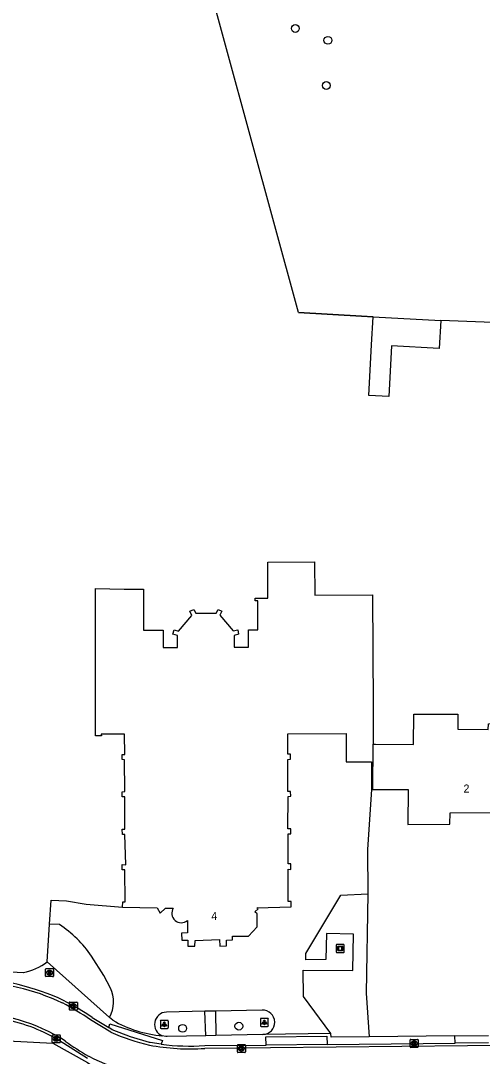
# Model space of a CAD drawing. Extents: x 157321 to 158827, y 386650 to 388532.
# Drawn here: x 157807 to 157864.7, y 387870.6 to 388000 of the extents above; entities that cross this region are included whole.
import ezdxf

# ---------------------------------------------------------------- set-up
doc = ezdxf.new("R2010")
doc.units = 0
for name, color, linetype in [('IMGEO_Boom', 7, 'Continuous'), ('IMGEO_Brandkraan', 7, 'Continuous'), ('IMGEO_Groenvoorziening', 7, 'Continuous'), ('IMGEO_Hek', 7, 'Continuous'), ('IMGEO_Kolk', 7, 'Continuous'), ('IMGEO_Kunstobject', 7, 'Continuous'), ('IMGEO_Lichtpunt', 7, 'Continuous'), ('IMGEO_Pand', 7, 'Continuous'), ('IMGEO_Pand_nummerreeks', 7, 'Continuous'), ('IMGEO_Parkeervlak_open', 7, 'Continuous'), ('IMGEO_Rijbaan_lokaal_open', 7, 'Continuous'), ('IMGEO_Voetpad_open', 7, 'Continuous')]:
    doc.layers.add(name, color=color, linetype=linetype)

msp = doc.modelspace()

# ---------------------------------------------------------------- linework, layer by layer
at = {"layer": 'IMGEO_Boom'}
for centre in [(157841.35, 387999.05), (157845.43, 387997.57), (157845.24, 387991.92), (157827.26, 387874.08), (157834.3, 387874.35)]:
    msp.add_circle(centre, 0.489, dxfattribs=at)
at = {"layer": 'IMGEO_Brandkraan'}
for p, q in [((157810.13, 387880.61), (157810.13, 387881.46)), ((157810.2, 387881.54), (157811.05, 387881.54)), ((157810.62, 387881.32), (157810.64, 387881.32)), ((157811.13, 387881.46), (157811.13, 387880.61)), ((157811.05, 387880.54), (157810.2, 387880.54)), ((157810.64, 387880.76), (157810.61, 387880.76))]:
    msp.add_line(p, q, dxfattribs=at)
for points in [[(157810.13, 387880.61), (157810.13, 387881.46)], [(157810.2, 387881.54), (157811.05, 387881.54)], [(157810.47, 387881.24), (157810.47, 387880.84), (157810.69, 387880.84)], [(157810.71, 387881.24), (157810.47, 387881.24)], [(157810.65, 387881.16), (157810.6, 387881.16), (157810.6, 387881.08)], [(157810.6, 387881.08), (157810.65, 387881.08)], [(157810.66, 387881), (157810.6, 387881), (157810.6, 387880.92)], [(157810.6, 387880.92), (157810.66, 387880.92)], [(157811.13, 387881.46), (157811.13, 387880.61)], [(157811.05, 387880.54), (157810.2, 387880.54)]]:
    msp.add_lwpolyline(points, dxfattribs=at)
for centre, radius, start, end in [((157810.2, 387881.46), 0.0765, 91.552, 178.448), ((157810.2, 387881.46), 0.0765, 91.552, 178.448), ((157810.65, 387881.12), 0.0379, 267.8285, 90.9355), ((157810.66, 387880.96), 0.0404, 269.8759, 90.5077), ((157810.71, 387881.09), 0.145, 59.4692, 91.5367), ((157810.74, 387881.14), 0.0922, 285.5137, 58.1501), ((157810.74, 387880.95), 0.105, 301.3115, 78.989), ((157811.05, 387881.46), 0.0765, 1.552, 88.448), ((157811.05, 387881.46), 0.0765, 1.552, 88.448), ((157810.2, 387880.61), 0.0765, 181.552, 268.448), ((157810.2, 387880.61), 0.0765, 181.552, 268.448), ((157810.69, 387881.09), 0.251, 268.6676, 293.5347), ((157811.05, 387880.61), 0.0765, 271.552, 358.448), ((157811.05, 387880.61), 0.0765, 271.552, 358.448)]:
    msp.add_arc(centre, radius, start, end, dxfattribs=at)
for centre, major_axis, ratio, start_param, end_param in [((157810.61, 387881.04), (-0.387, 0.002), 0.722429, 4.712389, 7.853982), ((157810.64, 387881.04), (-0.39, 0.002), 0.717154, 1.570796, 4.712389)]:
    msp.add_ellipse(centre, major_axis=major_axis, ratio=ratio, start_param=start_param, end_param=end_param, dxfattribs=at)
at = {"layer": 'IMGEO_Groenvoorziening'}
for points in [[(157851.08, 387963.02), (157849.62, 387963.1), (157841.74, 387963.54), (157826.72, 388018.66), (157872.77, 388035.22)], [(157897.09, 387960.59), (157888.45, 387961.49), (157879.03, 387961.8), (157859.55, 387962.56)], [(157850.43, 387890.89), (157850.22, 387878.48), (157850.6, 387873.03)], [(157810.34, 387882.39), (157810.63, 387887.1)], [(157805.42, 387872.51), (157811.04, 387872.21), (157815.39, 387869.81), (157819.5, 387866.99), (157821.27, 387865.46)]]:
    msp.add_lwpolyline(points, dxfattribs=at)
at = {"layer": 'IMGEO_Hek'}
for points in [[(157841.74, 387963.54), (157849.62, 387963.1)], [(157849.62, 387963.1), (157851.08, 387963.02)]]:
    msp.add_lwpolyline(points, dxfattribs=at)
at = {"layer": 'IMGEO_Kolk'}
for p, q in [((157813.1, 387876.44), (157813.1, 387877.29)), ((157813.17, 387877.36), (157814.02, 387877.36)), ((157813.58, 387877.14), (157813.61, 387877.14)), ((157814.1, 387877.29), (157814.1, 387876.44)), ((157814.02, 387876.36), (157813.17, 387876.36)), ((157813.61, 387876.58), (157813.58, 387876.58)), ((157810.96, 387872.34), (157810.96, 387873.2)), ((157811.04, 387873.27), (157811.89, 387873.27)), ((157811.96, 387873.2), (157811.96, 387872.34)), ((157811.89, 387872.27), (157811.04, 387872.27)), ((157811.45, 387873.05), (157811.47, 387873.05)), ((157811.47, 387872.49), (157811.45, 387872.49)), ((157834.11, 387871.13), (157834.11, 387871.98)), ((157834.19, 387872.05), (157835.04, 387872.05)), ((157834.6, 387871.83), (157834.63, 387871.83)), ((157835.11, 387871.98), (157835.11, 387871.13)), ((157855.72, 387871.78), (157855.72, 387872.63)), ((157855.79, 387872.7), (157856.64, 387872.7)), ((157856.23, 387871.92), (157856.2, 387871.92)), ((157856.21, 387872.48), (157856.23, 387872.48)), ((157856.72, 387872.63), (157856.72, 387871.78)), ((157835.04, 387871.05), (157834.19, 387871.05)), ((157834.62, 387871.27), (157834.6, 387871.27)), ((157856.64, 387871.7), (157855.79, 387871.7))]:
    msp.add_line(p, q, dxfattribs=at)
for points in [[(157813.1, 387876.44), (157813.1, 387877.29)], [(157813.17, 387877.36), (157814.02, 387877.36)], [(157813.42, 387877.06), (157813.54, 387877.06), (157813.54, 387876.91), (157813.67, 387877.06), (157813.83, 387877.06), (157813.69, 387876.91), (157813.84, 387876.66), (157813.69, 387876.66), (157813.6, 387876.83), (157813.54, 387876.76), (157813.54, 387876.66), (157813.42, 387876.66), (157813.42, 387877.06)], [(157814.1, 387877.29), (157814.1, 387876.44)], [(157814.02, 387876.36), (157813.17, 387876.36)], [(157810.96, 387872.34), (157810.96, 387873.2)], [(157811.04, 387873.27), (157811.89, 387873.27)], [(157811.96, 387873.2), (157811.96, 387872.34)], [(157811.89, 387872.27), (157811.04, 387872.27)], [(157811.28, 387872.97), (157811.41, 387872.97), (157811.41, 387872.82), (157811.53, 387872.97), (157811.7, 387872.97), (157811.55, 387872.82), (157811.71, 387872.57), (157811.55, 387872.57), (157811.47, 387872.73), (157811.41, 387872.67), (157811.41, 387872.57), (157811.28, 387872.57), (157811.28, 387872.97)], [(157834.11, 387871.13), (157834.11, 387871.98)], [(157834.19, 387872.05), (157835.04, 387872.05)], [(157835.11, 387871.98), (157835.11, 387871.13)], [(157855.72, 387871.78), (157855.72, 387872.63)], [(157855.79, 387872.7), (157856.64, 387872.7)], [(157856.04, 387872.4), (157856.16, 387872.4), (157856.16, 387872.25), (157856.29, 387872.4), (157856.46, 387872.4), (157856.31, 387872.25), (157856.46, 387872), (157856.31, 387872), (157856.23, 387872.17), (157856.16, 387872.1), (157856.16, 387872), (157856.04, 387872), (157856.04, 387872.4)], [(157856.72, 387872.63), (157856.72, 387871.78)], [(157835.04, 387871.05), (157834.19, 387871.05)], [(157834.43, 387871.75), (157834.56, 387871.75), (157834.56, 387871.6), (157834.69, 387871.75), (157834.85, 387871.75), (157834.71, 387871.6), (157834.86, 387871.35), (157834.71, 387871.35), (157834.62, 387871.52), (157834.56, 387871.45), (157834.56, 387871.35), (157834.43, 387871.35), (157834.43, 387871.75)], [(157856.64, 387871.7), (157855.79, 387871.7)]]:
    msp.add_lwpolyline(points, dxfattribs=at)
for centre, start, end in [((157813.17, 387877.29), 91.552, 178.448), ((157813.17, 387877.29), 91.552, 178.448), ((157814.02, 387877.29), 1.552, 88.448), ((157814.02, 387877.29), 1.552, 88.448), ((157813.17, 387876.44), 181.552, 268.448), ((157813.17, 387876.44), 181.552, 268.448), ((157814.02, 387876.44), 271.552, 358.448), ((157814.02, 387876.44), 271.552, 358.448), ((157811.04, 387873.19), 91.552, 178.448), ((157811.04, 387873.19), 91.552, 178.448), ((157811.89, 387873.19), 1.552, 88.448), ((157811.89, 387873.19), 1.552, 88.448), ((157811.04, 387872.35), 181.552, 268.448), ((157811.04, 387872.35), 181.552, 268.448), ((157811.89, 387872.35), 271.552, 358.448), ((157811.89, 387872.35), 271.552, 358.448), ((157834.19, 387871.98), 91.552, 178.448), ((157834.19, 387871.98), 91.552, 178.448), ((157835.04, 387871.98), 1.552, 88.448), ((157835.04, 387871.98), 1.552, 88.448), ((157855.79, 387872.63), 91.552, 178.448), ((157855.79, 387872.63), 91.552, 178.448), ((157856.64, 387872.63), 1.552, 88.448), ((157856.64, 387872.63), 1.552, 88.448), ((157834.19, 387871.13), 181.552, 268.448), ((157834.19, 387871.13), 181.552, 268.448), ((157835.04, 387871.13), 271.552, 358.448), ((157835.04, 387871.13), 271.552, 358.448), ((157855.79, 387871.78), 181.552, 268.448), ((157855.79, 387871.78), 181.552, 268.448), ((157856.64, 387871.78), 271.552, 358.448), ((157856.64, 387871.78), 271.552, 358.448)]:
    msp.add_arc(centre, 0.0765, start, end, dxfattribs=at)
for centre, major_axis, ratio, start_param, end_param in [((157813.58, 387876.86), (-0.387, 0.002), 0.722429, 4.712389, 7.853982), ((157813.61, 387876.86), (-0.39, 0.002), 0.717154, 1.570796, 4.712389), ((157811.45, 387872.77), (-0.387, 0.002), 0.722429, 4.712389, 7.853982), ((157811.47, 387872.77), (-0.39, 0.002), 0.717154, 1.570796, 4.712389), ((157834.6, 387871.55), (-0.387, 0.002), 0.722429, 4.712389, 7.853982), ((157834.62, 387871.55), (-0.39, 0.002), 0.717154, 1.570796, 4.712389), ((157856.2, 387872.2), (-0.387, 0.002), 0.722429, 4.712389, 7.853982), ((157856.23, 387872.2), (-0.39, 0.002), 0.717154, 1.570796, 4.712389)]:
    msp.add_ellipse(centre, major_axis=major_axis, ratio=ratio, start_param=start_param, end_param=end_param, dxfattribs=at)
at = {"layer": 'IMGEO_Kunstobject'}
for p, q in [((157846.47, 387884.48), (157846.47, 387883.64)), ((157846.47, 387884.48), (157846.47, 387883.64)), ((157847.39, 387884.56), (157846.54, 387884.56)), ((157847.39, 387884.56), (157846.54, 387884.56)), ((157846.55, 387883.56), (157847.4, 387883.56)), ((157846.55, 387883.56), (157847.4, 387883.56)), ((157846.68, 387883.83), (157846.68, 387884.3)), ((157846.73, 387884.35), (157847.21, 387884.35)), ((157847.21, 387883.78), (157846.73, 387883.78)), ((157846.76, 387884.25), (157846.76, 387883.88)), ((157847.16, 387884.27), (157846.78, 387884.27)), ((157846.78, 387883.86), (157847.16, 387883.86)), ((157847.18, 387883.88), (157847.18, 387884.25)), ((157847.26, 387884.3), (157847.26, 387883.83)), ((157847.47, 387883.65), (157847.47, 387884.49)), ((157847.47, 387883.65), (157847.47, 387884.49))]:
    msp.add_line(p, q, dxfattribs=at)
for centre, radius, start, end in [((157846.55, 387884.48), 0.0779, 92.4484, 184.2845), ((157846.55, 387884.48), 0.0779, 92.4484, 184.2845), ((157846.55, 387883.64), 0.0779, 182.4484, 274.2845), ((157846.55, 387883.64), 0.0779, 182.4484, 274.2845), ((157846.73, 387884.3), 0.05, 90, 180), ((157846.73, 387883.83), 0.05, 180, 270), ((157846.78, 387884.25), 0.02, 90, 180), ((157846.78, 387883.88), 0.02, 180, 270), ((157847.16, 387884.25), 0.02, 360, 90), ((157847.16, 387883.88), 0.02, 270, 0), ((157847.21, 387884.3), 0.05, 360, 90), ((157847.21, 387883.83), 0.05, 270, 0), ((157847.39, 387884.48), 0.0779, 2.4484, 94.2845), ((157847.39, 387884.48), 0.0779, 2.4484, 94.2845), ((157847.39, 387883.64), 0.0779, 272.4484, 4.2845), ((157847.39, 387883.64), 0.0779, 272.4484, 4.2845)]:
    msp.add_arc(centre, radius, start, end, dxfattribs=at)
at = {"layer": 'IMGEO_Lichtpunt'}
for p, q in [((157824.48, 387874.98), (157824.48, 387874.17)), ((157824.48, 387874.98), (157824.48, 387874.17)), ((157825.38, 387875.07), (157824.57, 387875.07)), ((157825.38, 387875.07), (157824.57, 387875.07)), ((157825.48, 387874.17), (157825.48, 387874.98)), ((157825.48, 387874.17), (157825.48, 387874.98)), ((157836.99, 387875.23), (157836.99, 387874.42)), ((157836.99, 387875.23), (157836.99, 387874.42)), ((157837.89, 387875.32), (157837.08, 387875.32)), ((157837.89, 387875.32), (157837.08, 387875.32)), ((157837.98, 387874.42), (157837.98, 387875.23)), ((157837.98, 387874.42), (157837.98, 387875.23)), ((157824.57, 387874.08), (157825.38, 387874.08)), ((157824.57, 387874.08), (157825.38, 387874.08)), ((157837.08, 387874.32), (157837.89, 387874.32)), ((157837.08, 387874.32), (157837.89, 387874.32))]:
    msp.add_line(p, q, dxfattribs=at)
for points in [[(157824.85, 387874.64), (157824.89, 387874.62), (157824.7, 387874.35), (157824.67, 387874.38), (157824.85, 387874.64)], [(157824.95, 387874.6), (157825, 387874.6), (157825, 387874.27), (157824.95, 387874.27), (157824.95, 387874.6)], [(157825.06, 387874.62), (157825.1, 387874.64), (157825.29, 387874.38), (157825.25, 387874.35), (157825.06, 387874.62)], [(157837.36, 387874.89), (157837.4, 387874.86), (157837.21, 387874.6), (157837.17, 387874.63), (157837.36, 387874.89)], [(157837.46, 387874.84), (157837.51, 387874.84), (157837.51, 387874.52), (157837.46, 387874.52), (157837.46, 387874.84)], [(157837.57, 387874.86), (157837.61, 387874.89), (157837.8, 387874.63), (157837.76, 387874.6), (157837.57, 387874.86)]]:
    msp.add_lwpolyline(points, dxfattribs=at)
for centre in [(157824.98, 387874.78), (157837.49, 387875.02)]:
    msp.add_circle(centre, 0.0994, dxfattribs=at)
for centre, start, end in [((157824.57, 387874.98), 90, 180), ((157824.57, 387874.98), 90, 180), ((157825.38, 387874.98), 0, 90), ((157825.38, 387874.98), 0, 90), ((157837.08, 387875.23), 90, 180), ((157837.08, 387875.23), 90, 180), ((157837.08, 387874.42), 180, 270), ((157837.08, 387874.42), 180, 270), ((157837.89, 387875.23), 0, 90), ((157837.89, 387875.23), 0, 90), ((157837.89, 387874.42), 270, 0), ((157837.89, 387874.42), 270, 360), ((157824.57, 387874.17), 180, 270), ((157824.57, 387874.17), 180, 270), ((157825.38, 387874.17), 270, 0), ((157825.38, 387874.17), 270, 360)]:
    msp.add_arc(centre, 0.0946, start, end, dxfattribs=at)
at = {"layer": 'IMGEO_Pand'}
for points in [[(157859.55, 387962.56), (157859.35, 387959.05), (157853.38, 387959.37), (157853.04, 387953.05), (157850.54, 387953.19), (157850.89, 387959.51), (157851.08, 387963.02)], [(157851.08, 387963.02), (157859.55, 387962.56)], [(157819.75, 387889.24), (157819.77, 387889.91), (157820.09, 387889.88), (157820.04, 387893.88), (157819.72, 387893.9), (157819.72, 387894.56), (157820.17, 387894.5), (157820.05, 387898.29), (157819.73, 387898.31), (157819.72, 387898.98), (157820.05, 387898.98), (157820.03, 387903.02), (157819.69, 387903.01), (157819.7, 387903.66), (157820.05, 387903.68), (157820.01, 387907.66), (157819.69, 387907.68), (157819.69, 387908.32), (157820.02, 387908.32), (157820, 387910.85), (157817.09, 387910.86), (157817.12, 387910.62), (157816.37, 387910.62), (157816.37, 387915.68), (157816.37, 387929.04), (157819.94, 387928.99), (157822.36, 387928.95), (157822.37, 387923.86), (157824.82, 387923.86), (157824.83, 387921.7), (157826.61, 387921.7), (157826.62, 387923.18), (157826.05, 387923.33), (157826.19, 387923.87), (157826.75, 387923.72), (157828.43, 387925.7), (157828.17, 387926.22), (157828.65, 387926.44), (157828.92, 387925.96), (157831.47, 387925.97), (157831.72, 387926.44), (157832.18, 387926.22), (157831.9, 387925.72), (157833.6, 387923.75), (157834.16, 387923.9), (157834.27, 387923.36), (157833.72, 387923.19), (157833.72, 387921.71), (157835.49, 387921.71), (157835.49, 387923.87), (157836.67, 387923.87), (157836.66, 387927.52), (157836.34, 387927.52), (157836.34, 387927.84), (157837.92, 387927.84), (157837.91, 387932.34), (157843.77, 387932.37), (157843.79, 387928.24), (157851.01, 387928.27), (157851.1, 387914.34), (157851.07, 387909.58)], [(157851.07, 387909.58), (157851.4, 387909.58), (157856.15, 387909.56), (157856.16, 387913.34), (157861.67, 387913.34), (157861.66, 387911.46), (157865.48, 387911.44), (157865.49, 387912.14), (157872.49, 387912.2)], [(157827.86, 387887.55), (157827.89, 387886), (157827.14, 387885.98), (157827.15, 387885.09), (157827.91, 387885.11), (157827.91, 387884.35), (157828.8, 387884.35), (157828.82, 387885.07), (157831.88, 387885.17), (157831.92, 387884.37), (157832.75, 387884.38), (157832.75, 387885.11), (157833.51, 387885.15), (157833.5, 387885.6), (157835.49, 387885.62), (157836.6, 387886.76), (157836.58, 387888.4), (157836.3, 387888.65), (157836.69, 387889.01), (157836.55, 387889.15), (157840.82, 387889.28), (157840.83, 387889.94), (157840.48, 387889.95), (157840.48, 387893.98), (157840.8, 387893.95), (157840.79, 387894.64), (157840.46, 387894.63), (157840.45, 387896.29), (157840.45, 387898.39), (157840.8, 387898.38), (157840.78, 387899.02), (157840.44, 387899.03), (157840.46, 387903.07), (157840.8, 387903.08), (157840.75, 387903.67), (157840.41, 387903.68), (157840.4, 387907.7), (157840.75, 387907.71), (157840.74, 387908.35), (157840.4, 387908.34), (157840.4, 387910.89), (157847.7, 387910.92), (157847.72, 387907.37), (157850.9, 387907.37), (157850.9, 387903.94)], [(157851.04, 387903.94), (157851.07, 387909.58)], [(157851.04, 387903.94), (157851.13, 387903.94), (157855.47, 387903.94), (157855.43, 387899.55), (157860.68, 387899.58), (157860.7, 387901.02), (157871.11, 387901.06), (157871.09, 387907.5), (157872.51, 387907.5)], [(157850.9, 387903.94), (157851.04, 387903.94)], [(157819.75, 387889.24), (157824.09, 387889.14), (157824.47, 387888.46), (157825.11, 387889.09), (157826.1, 387889.11)]]:
    msp.add_lwpolyline(points, dxfattribs=at)
msp.add_arc((157827.1, 387888.47), 1.19, 147.1426, 309.8616, dxfattribs=at)
at = {"layer": 'IMGEO_Parkeervlak_open'}
for points in [[(157850.9, 387903.94), (157850.39, 387896.42), (157850.43, 387890.89)], [(157810.63, 387887.1), (157810.82, 387890.1), (157812.75, 387890.03), (157815.21, 387889.62), (157819.75, 387889.24)], [(157845.81, 387873.45), (157842.37, 387878.06), (157842.34, 387881.34), (157848.55, 387881.3), (157848.63, 387885.85), (157845.27, 387885.92), (157845.16, 387882.7), (157842.65, 387882.66), (157842.65, 387883.42), (157847.04, 387890.71), (157850.43, 387890.89)], [(157811.85, 387887.05), (157810.63, 387887.1)], [(157818.23, 387879.12), (157817.4, 387880.68), (157815.87, 387883.11)], [(157830.06, 387876.22), (157825.23, 387876.12)], [(157837.21, 387876.35), (157831.38, 387876.24)]]:
    msp.add_lwpolyline(points, dxfattribs=at)
for centre, radius, start, end in [((157803.9, 387874.92), 14.51, 34.3859, 56.7517), ((157814.7, 387877.38), 3.94, 330.7154, 26.2558), ((157825.31, 387874.57), 1.55, 92.9704, 247.775), ((157837.25, 387874.83), 1.53, 271.8942, 91.3683)]:
    msp.add_arc(centre, radius, start, end, dxfattribs=at)
at = {"layer": 'IMGEO_Rijbaan_lokaal_open'}
for points in [[(157818.3, 387873.59), (157815.76, 387875.14)], [(157815.94, 387875.44), (157818.02, 387874.18)], [(157824.59, 387872.1), (157823.19, 387872.32), (157823.13, 387872.33), (157820.76, 387873.01), (157818.46, 387873.9), (157818.02, 387874.18)], [(157815.35, 387870.31), (157812.41, 387872.19)], [(157830.03, 387871.92), (157837.69, 387871.99)], [(157879.31, 387872.4), (157879.3, 387872.05), (157830.04, 387871.57)], [(157845.32, 387872.06), (157837.69, 387871.99)], [(157845.32, 387872.06), (157861.35, 387872.22)], [(157865.53, 387872.26), (157861.35, 387872.22)]]:
    msp.add_lwpolyline(points, dxfattribs=at)
for centre, radius, start, end in [((157800.21, 387851.86), 28.09, 64.6582, 88.8886), ((157800.22, 387851.92), 28.38, 64.6184, 88.9038), ((157794.53, 387843.57), 38.05, 56.0877, 62.272), ((157795.25, 387844.77), 37, 55.985, 62.4052), ((157800.88, 387854.37), 21.58, 57.1007, 91.3945), ((157800.91, 387854.45), 21.14, 57.0613, 77.4945), ((157829.5, 387898.97), 27.74, 246.1869, 256.6935), ((157828.37, 387893.88), 26.58, 233.5986, 241.0682), ((157828.22, 387899.36), 27.85, 259.445, 273.7385), ((157828.23, 387899.58), 27.72, 262.4472, 273.7226), ((157827.29, 387893.09), 25.38, 242.3624, 268.8159)]:
    msp.add_arc(centre, radius, start, end, dxfattribs=at)
at = {"layer": 'IMGEO_Voetpad_open'}
for points in [[(157740.89, 387885.47), (157787.22, 387884.58), (157787.22, 387883.97), (157792.58, 387883.85), (157792.53, 387881.82), (157794.54, 387881.71), (157807.35, 387881.06)], [(157818.14, 387875.45), (157810.34, 387882.39)], [(157831.38, 387876.24), (157830.06, 387876.22)], [(157830.18, 387873.16), (157830.06, 387876.22)], [(157831.38, 387876.24), (157831.41, 387873.18)], [(157818.02, 387874.18), (157818.18, 387874.66), (157824.74, 387872.57), (157824.59, 387872.1)], [(157818.54, 387875.09), (157818.14, 387875.45)], [(157830.18, 387873.16), (157825.33, 387873.07), (157825.18, 387873.08), (157824.72, 387873.14)], [(157831.41, 387873.18), (157830.18, 387873.16)], [(157837.3, 387873.3), (157831.41, 387873.18)], [(157845.81, 387873.45), (157837.3, 387873.3)], [(157850.6, 387873.03), (157845.85, 387872.98), (157845.81, 387873.45)], [(157861.32, 387873.13), (157850.6, 387873.03)], [(157861.32, 387873.13), (157865.53, 387873.17)], [(157861.35, 387872.22), (157861.32, 387873.13)], [(157837.69, 387871.99), (157837.68, 387873.03), (157845.31, 387873.1), (157845.32, 387872.06)]]:
    msp.add_lwpolyline(points, dxfattribs=at)
for centre, radius, start, end in [((157805.91, 387888.29), 7.37, 281.2335, 306.9222), ((157826.08, 387888.24), 15.16, 240.1487, 264.8481)]:
    msp.add_arc(centre, radius, start, end, dxfattribs=at)

# ---------------------------------------------------------------- texts
at = {"layer": 'IMGEO_Pand_nummerreeks'}
for s, rotation, p in [('2', 0.2235, (157862.39, 387903.55)), ('4', 0.9912, (157830.85, 387887.62))]:
    msp.add_text(s, height=1, rotation=rotation, dxfattribs=at).set_placement(p)

doc.saveas('drawing.dxf')
